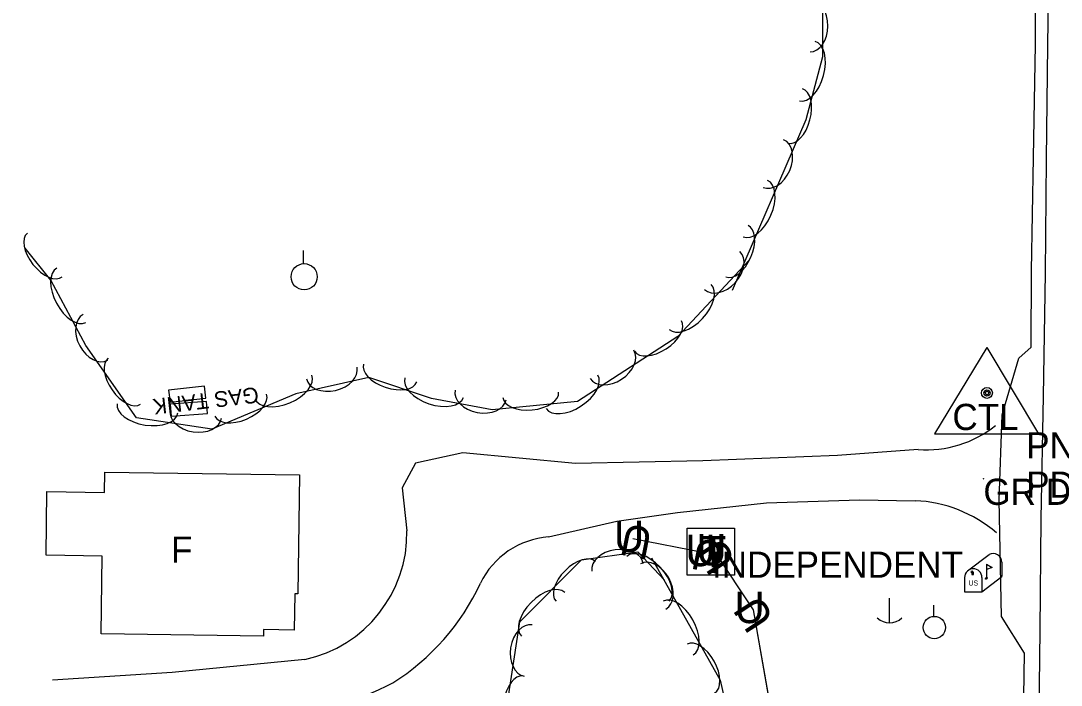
# Model space of a CAD drawing. Extents: x 954793 to 988390, y 1867850 to 1924428.
# Drawn here: x 960772.5 to 960971.1, y 1905015.4 to 1905142.2 of the extents above; entities that cross this region are included whole.
import ezdxf

# ---------------------------------------------------------------- set-up
doc = ezdxf.new("R2010")
doc.units = 0
for name, color, linetype in [('Default', 7, 'Continuous'), ('S_BUILDING', 7, 'Continuous'), ('S_BUILDING_ANNOT', 7, 'Continuous'), ('S_DRIVEWAY', 7, 'Continuous'), ('S_EDGE_PAVEMENT', 7, 'Continuous'), ('S_MAILBOX', 7, 'Continuous'), ('S_MSC_PT_SYM', 7, 'Continuous'), ('S_PRIMARY_CTL', 7, 'Continuous'), ('S_PRIMARY_CTL_ANNOT', 7, 'Continuous'), ('S_SHOULDER', 7, 'Continuous'), ('S_SURVEY_TEXT_ANNOT', 7, 'Continuous'), ('S_TANK', 7, 'Continuous'), ('S_TANK_ANNOT', 7, 'Continuous'), ('S_TELEPHONE_UTILITIES', 7, 'Continuous'), ('S_TELEPHONE_UTILITIES_ANNOT', 7, 'Continuous'), ('S_TREE', 7, 'Continuous'), ('S_UNDERGROUND_CABLE', 7, 'Continuous'), ('S_UTILITY_POLE', 7, 'Continuous')]:
    doc.layers.add(name, color=color, linetype=linetype)

msp = doc.modelspace()

# ---------------------------------------------------------------- linework, layer by layer
at = {"layer": 'S_BUILDING'}
msp.add_lwpolyline([(960788.51, 1905056.06), (960825.65, 1905055.54), (960825.33, 1905032.81), (960824.78, 1905032.82), (960824.69, 1905025.9), (960818.82, 1905025.98), (960818.8, 1905024.75), (960787.81, 1905025.18), (960788.02, 1905040.02), (960777.3, 1905040.17), (960777.47, 1905052.33), (960788.45, 1905052.17)], close=True, dxfattribs=at)
at = {"layer": 'S_DRIVEWAY'}
for points in [[(960943.79, 1905060.33), (960928.38, 1905059.24), (960902.67, 1905058.17), (960878.37, 1905057.71), (960856.89, 1905059.72), (960847.84, 1905057.75), (960845.25, 1905053.02), (960846.2, 1905044.85)], [(960873.22, 1905043.67), (960886.23, 1905046.68), (960897.87, 1905048.32), (960914.83, 1905050.17), (960932.6, 1905050.75), (960943.21, 1905050.57)], [(960826.68, 1905020.29), (960801.37, 1905017.81), (960778.54, 1905016.35)]]:
    msp.add_lwpolyline(points, dxfattribs=at)
for centre, major_axis, ratio, start_param, end_param in [((960945.43, 1905081.62), (6.8, 20.25), 0.991134, 3.390741, 4.135762), ((960942.42, 1905025.09), (-6.12, 24.78), 0.987367, 5.334577, 6.006337), ((960821.46, 1905044.47), (19.24, -15.57), 0.998373, 5.604285, 6.979757), ((960874.38, 1905027.95), (0.2, -15.76), 0.998861, 3.202413, 4.247058), ((960819.71, 1905053.72), (0.56, -44.78), 0.997346, 0.549041, 1.123382), ((960820.81, 1905059.81), (12.58, -47.88), 0.999152, 6.03991, 6.502452)]:
    msp.add_ellipse(centre, major_axis=major_axis, ratio=ratio, start_param=start_param, end_param=end_param, dxfattribs=at)
at = {"layer": 'S_EDGE_PAVEMENT'}
msp.add_lwpolyline([(960965.22, 1904915.05), (960965.61, 1904937.68), (960966, 1904960.32), (960966.4, 1904982.52), (960966.8, 1905004.72), (960967.05, 1905025.91), (960967.3, 1905047.11), (960967.69, 1905070.56), (960968.08, 1905094.01), (960968.32, 1905115.76), (960968.57, 1905137.51), (960968.84, 1905160.09)], dxfattribs=at)
at = {"layer": 'S_MAILBOX'}
for p, q in [((960953.19, 1905037.2), (960957.33, 1905040.31)), ((960956.81, 1905038.49), (960956.81, 1905035.77)), ((960959.76, 1905038.83), (960959.76, 1905036.12)), ((960952.64, 1905035.93), (960952.64, 1905033.21)), ((960955.96, 1905033.21), (960959.76, 1905036.12)), ((960955.96, 1905035.93), (960955.96, 1905033.21)), ((960952.64, 1905033.21), (960955.96, 1905033.21))]:
    msp.add_line(p, q, dxfattribs=at)
for points in [[(960956.81, 1905038.49), (960957.92, 1905037.82), (960956.81, 1905037.48)], [(960953.82, 1905037.04), (960954.05, 1905036.9), (960954.05, 1905036.51), (960954.35, 1905036.51), (960954.35, 1905036.87), (960954.16, 1905037.12), (960953.82, 1905037.07)]]:
    msp.add_lwpolyline(points, dxfattribs=at)
for centre, end in [((960958.1, 1905038.83), 117.5718), ((960954.3, 1905035.93), 180)]:
    msp.add_arc(centre, 1.66, 0, end, dxfattribs=at)
msp.add_ellipse((960956.81, 1905035.77), major_axis=(0.145, 0.132), ratio=0.564646, dxfattribs=at)
at = {"layer": 'S_MSC_PT_SYM'}
msp.add_lwpolyline([(960956.24, 1905054.79), (960956.24, 1905054.84), (960956.24, 1905054.79), (960956.19, 1905054.79), (960956.24, 1905054.79), (960956.24, 1905054.74), (960956.24, 1905054.79), (960956.29, 1905054.79)], close=True, dxfattribs=at)
msp.add_lwpolyline([(960956.24, 1905054.79), (960956.24, 1905054.84), (960956.24, 1905054.79), (960956.19, 1905054.79), (960956.24, 1905054.79), (960956.24, 1905054.74), (960956.24, 1905054.79), (960956.29, 1905054.79)], close=True, dxfattribs=at)
msp.add_lwpolyline([(960956.24, 1905054.79), (960956.24, 1905054.84), (960956.24, 1905054.79), (960956.19, 1905054.79), (960956.24, 1905054.79), (960956.24, 1905054.74), (960956.24, 1905054.79), (960956.29, 1905054.79)], dxfattribs=at)
at = {"layer": 'S_PRIMARY_CTL'}
for p, q in [((960956.92, 1905079.85), (960946.88, 1905063.33)), ((960956.92, 1905079.85), (960966.74, 1905063.33)), ((960946.88, 1905063.33), (960966.74, 1905063.33))]:
    msp.add_line(p, q, dxfattribs=at)
for radius in [1.04, 0.609, 0.344]:
    msp.add_circle((960956.92, 1905071.15), radius, dxfattribs=at)
at = {"layer": 'S_SHOULDER'}
msp.add_lwpolyline([(960963.17, 1904915.31), (960963.22, 1904937.83), (960963.26, 1904960.35), (960963.55, 1904982.61), (960963.84, 1905004.88), (960964.11, 1905021.51), (960959.69, 1905028.49), (960959.25, 1905050.67), (960959.81, 1905066.98), (960963, 1905077.81), (960965.35, 1905079.87), (960965.42, 1905094.44), (960965.8, 1905116.05), (960966.18, 1905137.66), (960966.2, 1905158.48)], dxfattribs=at)
at = {"layer": 'S_TANK'}
for points in [[(960807.54, 1905072.44), (960800.7, 1905071.67), (960800.96, 1905069.37), (960807.8, 1905070.14)], [(960807.94, 1905069.52), (960800.99, 1905068.99), (960801.17, 1905066.71), (960808.12, 1905067.24)]]:
    msp.add_lwpolyline(points, close=True, dxfattribs=at)
at = {"layer": 'S_TELEPHONE_UTILITIES'}
msp.add_lwpolyline([(960899.7, 1905036.36), (960899.7, 1905045.36), (960908.7, 1905045.36), (960908.7, 1905036.36)], close=True, dxfattribs=at)
at = {"layer": 'S_TREE'}
for points in [[(960891.82, 1905180.6), (960909.64, 1905178.99), (960919.38, 1905172.28), (960925.62, 1905153.02), (960925.52, 1905135.26), (960922.35, 1905123.29), (960908.26, 1905090.7)], [(960911.52, 1905096.51), (960897.9, 1905081.93), (960878.77, 1905069.54), (960862.45, 1905067.93), (960850.86, 1905070.1), (960838.89, 1905074.1), (960825, 1905070.97), (960808.93, 1905064.21), (960794.58, 1905066.39), (960784.87, 1905080.18), (960778.19, 1905092.65), (960773.32, 1905098.77)], [(960892.85, 1905039.7), (960906, 1905016.31), (960911.18, 1904993.35), (960901.21, 1904977.68), (960882.11, 1904973.07), (960869.27, 1904979.54), (960863.17, 1904997.46), (960867.77, 1905027.46), (960879.53, 1905039.29), (960890.25, 1905040.81), (960895.36, 1905035.45)]]:
    msp.add_lwpolyline(points, dxfattribs=at)
for centre, major_axis, ratio in [((960923.17, 1905141.18), (0.03, 4.96), 0.685311), ((960922.61, 1905132.56), (1.5, 5.67), 0.55008), ((960920.34, 1905123.99), (1.37, 5.17), 0.540699), ((960916.14, 1905114.93), (1.97, 4.55), 0.685311), ((960912.71, 1905106.33), (2.33, 5.39), 0.55008), ((960909.19, 1905098.19), (2.12, 4.91), 0.540699), ((960777.05, 1905097.48), (3.33, -4.18), 0.540699), ((960906.39, 1905094.51), (3.38, 3.62), 0.685311), ((960782.13, 1905089.79), (2.77, -5.17), 0.55008), ((960900.26, 1905087.57), (4.01, 4.29), 0.55008), ((960786.73, 1905081.75), (2.34, -4.37), 0.685311), ((960894.11, 1905082.01), (4.49, 2.91), 0.540699), ((960885.32, 1905076.62), (4.16, 2.7), 0.685311), ((960792.25, 1905073.39), (3.08, -4.37), 0.540699), ((960831.83, 1905074.95), (4.83, 1.09), 0.685311), ((960842.98, 1905074.97), (5.07, -1.7), 0.540699), ((960822.6, 1905072.26), (5.41, 2.27), 0.55008), ((960851.39, 1905072.16), (5.57, -1.86), 0.55008), ((960877.7, 1905071.37), (4.92, 3.19), 0.55008), ((960860.25, 1905070.77), (4.87, -0.91), 0.685311), ((960869.83, 1905070.79), (5.32, 0.52), 0.540699), ((960814.42, 1905068.82), (4.93, 2.07), 0.540699), ((960796.68, 1905068.22), (5.8, -0.88), 0.55008), ((960805.87, 1905067.09), (4.9, -0.75), 0.685311), ((960886.41, 1905037.86), (-4.91, -0.69), 0.685311), ((960878.43, 1905035.18), (-3.77, -3.79), 0.540699), ((960892.19, 1905035.69), (-4.05, 4.25), 0.55008), ((960893.2, 1905034.21), (-2.43, 4.32), 0.685311), ((960872.18, 1905028.89), (-4.14, -4.16), 0.55008), ((960897.97, 1905026.27), (-2.87, 5.12), 0.55008), ((960869.35, 1905022.02), (-0.75, -4.9), 0.685311), ((960902.31, 1905018.54), (-2.62, 4.66), 0.540699), ((960867.53, 1905011.87), (-0.81, -5.28), 0.540699)]:
    msp.add_ellipse(centre, major_axis=major_axis, ratio=ratio, start_param=3.141593, end_param=6.283185, dxfattribs=at)
at = {"layer": 'S_UNDERGROUND_CABLE'}
for p, q in [((960902.97, 1905040.64), (960889.34, 1905043.34)), ((960912.34, 1905029.78), (960905.06, 1905040.79)), ((960924.5, 1904960.77), (960912.34, 1905029.78))]:
    msp.add_line(p, q, dxfattribs=at)
for points in [[(960902.97, 1905040.64), (960889.34, 1905043.34)], [(960902.97, 1905040.64), (960889.34, 1905043.34)], [(960915.32, 1904912.35), (960926.5, 1904925.24), (960924.5, 1904960.77), (960912.34, 1905029.78), (960905.06, 1905040.79)], [(960915.32, 1904912.35), (960926.5, 1904925.24), (960924.5, 1904960.77), (960912.34, 1905029.78), (960905.06, 1905040.79)]]:
    msp.add_lwpolyline(points, dxfattribs=at)
at = {"layer": 'S_UTILITY_POLE'}
for p, q in [((960826.42, 1905095.84), (960826.42, 1905098.32)), ((960938.27, 1905031.99), (960938.27, 1905027.26)), ((960946.75, 1905028.53), (960946.75, 1905030.64))]:
    msp.add_line(p, q, dxfattribs=at)
for centre, radius in [((960826.57, 1905093.32), 2.5), ((960946.87, 1905026.39), 2.13)]:
    msp.add_circle(centre, radius, dxfattribs=at)
msp.add_arc((960938.33, 1905030.69), 3.41, 226.3972, 313.6028, dxfattribs=at)

# ---------------------------------------------------------------- texts
at = {"layer": 'Default'}
for rotation, p in [(360, (960885.71, 1905040.8)), (168.7629, (960893.4, 1905045.13)), (360, (960899.34, 1905038.09)), (360, (960901.43, 1905038.25)), (168.7629, (960907.03, 1905042.43)), (123.4629, (960909.18, 1905039.17)), (123.4629, (960916.46, 1905028.15)), (360, (960908.71, 1905027.23))]:
    msp.add_text('U', height=6, rotation=rotation, dxfattribs=at).set_placement(p)
at = {"layer": 'S_BUILDING_ANNOT'}
msp.add_text('F', height=5, dxfattribs=at).set_placement((960801.14, 1905038.74))
at = {"layer": 'S_MAILBOX'}
msp.add_text('US', height=0.96, rotation=360, dxfattribs=at).set_placement((960953.4, 1905034.4))
at = {"layer": 'S_PRIMARY_CTL'}
msp.add_text('CTL', height=5, rotation=360, dxfattribs=at).set_placement((960950.33, 1905064.07))
at = {"layer": 'S_PRIMARY_CTL_ANNOT'}
for s, p in [('PN:26', (960964.42, 1905058.65)), ('PD:ARDOT STD. MON. STAMPED PN:26', (960964.42, 1905051.15))]:
    msp.add_text(s, height=5, dxfattribs=at).set_placement(p)
at = {"layer": 'S_SURVEY_TEXT_ANNOT'}
msp.add_text('GR DW TO 1SF NO CUS', height=5, dxfattribs=at).set_placement((960956.24, 1905049.79))
at = {"layer": 'S_TANK_ANNOT'}
msp.add_text('GAS TANK', height=3, rotation=186.5822, dxfattribs=at).set_placement((960817.69, 1905072.31))
at = {"layer": 'S_TELEPHONE_UTILITIES'}
msp.add_text('T', height=6, rotation=360, dxfattribs=at).set_placement((960902.27, 1905037.86))
at = {"layer": 'S_TELEPHONE_UTILITIES_ANNOT'}
msp.add_text('INDEPENDENT', height=5, dxfattribs=at).set_placement((960904.43, 1905035.88))

doc.saveas('drawing.dxf')
